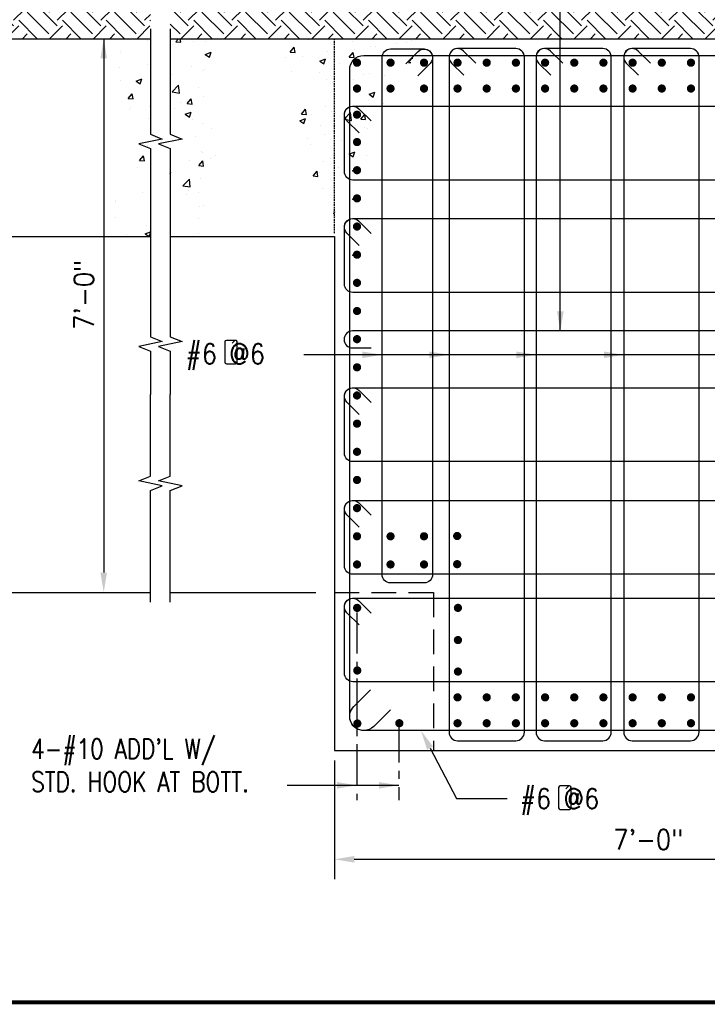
# Model space of a CAD drawing. Header units: inches. Extents: x -9715 to 32893, y -15613 to -1138.
# Tile 271 of 380: x 10437 to 10541, y -10176 to -10026. Entities that reach past the tile are written whole.
import ezdxf

# ---------------------------------------------------------------- set-up
doc = ezdxf.new("R2010")
doc.units = ezdxf.units.IN
doc.header["$MEASUREMENT"] = 0
doc.linetypes.add('CENTER', pattern=[2, 1.25, -0.25, 0.25, -0.25])
doc.linetypes.add('HIDDEN', pattern=[0.375, 0.25, -0.125])
doc.layers.get('0').update_dxf_attribs({"color": 252})
for name, color, linetype in [('A-ANNO-TITL', 2, 'Continuous'), ('S-ANNO-TEXT', 2, 'Continuous'), ('S1', 2, 'Continuous'), ('S3', 4, 'Continuous'), ('S5', 1, 'Continuous'), ('S6', 1, 'Continuous'), ('S7R', 2, 'Continuous')]:
    doc.layers.add(name, color=color, linetype=linetype)
doc.styles.add('125', font='romans.shx', dxfattribs={"width": 0.8, "height": 2})

# ---------------------------------------------------------------- blocks, each defined once
blk = doc.blocks.new('*X240')
at = {"color": 0}
for p, q in [((1487.74, 1950.48), (1487.74, 1950.48)), ((1514.43, 1949.35), (1514.43, 1949.35)), ((1541.12, 1948.22), (1541.12, 1948.22)), ((1546.95, 1948.58), (1546.95, 1948.58)), ((1550.13, 1949.83), (1550.13, 1949.83)), ((1555.78, 1950.91), (1555.94, 1951.08)), ((1555.78, 1950.91), (1556.05, 1950.87)), ((1476.37, 1942.98), (1478.78, 1945.86)), ((1476.37, 1942.98), (1479.36, 1942.72)), ((1479.36, 1942.72), (1478.78, 1945.85)), ((1499.2, 1943.11), (1499.2, 1943.11)), ((1512.24, 1939.84), (1514.65, 1942.72)), ((1515.23, 1939.58), (1514.65, 1942.72)), ((1515.49, 1944.44), (1515.49, 1944.44)), ((1524.87, 1946.63), (1524.87, 1946.63)), ((1528.01, 1946.09), (1528.01, 1946.09)), ((1473.23, 1939.36), (1473.23, 1939.36)), ((1483.92, 1940.28), (1483.92, 1940.28)), ((1494.38, 1937.48), (1497.88, 1938.83)), ((1494.38, 1937.48), (1496.87, 1935.81)), ((1496.87, 1935.8), (1497.89, 1938.83)), ((1506.03, 1936.28), (1506.03, 1936.28)), ((1512.24, 1939.84), (1515.22, 1939.58)), ((1535.19, 1941.29), (1535.19, 1941.29)), ((1548.1, 1936.71), (1550.51, 1939.58)), ((1548.1, 1936.71), (1549.66, 1936.57)), ((1550.66, 1938.8), (1550.51, 1939.58)), ((1476.87, 1931.28), (1476.87, 1931.28)), ((1493.94, 1930.65), (1493.94, 1930.65)), ((1524.26, 1929.98), (1524.26, 1929.98)), ((1498.59, 1926.46), (1498.59, 1926.46)), ((1502.34, 1924.72), (1502.34, 1924.72)), ((1514.86, 1926.37), (1514.86, 1926.37)), ((1520.63, 1929.52), (1520.63, 1929.52)), ((1533.79, 1928.86), (1533.79, 1928.86)), ((1524.23, 1917.35), (1527.73, 1918.7)), ((1526.72, 1915.67), (1527.73, 1918.7)), ((1523.66, 1913.34), (1523.66, 1913.34)), ((1524.23, 1917.35), (1526.72, 1915.67)), ((1483.31, 1905.37), (1485.72, 1908.25)), ((1486.3, 1905.11), (1485.72, 1908.24)), ((1497.99, 1909.82), (1497.99, 1909.82)), ((1501.7, 1906.65), (1501.7, 1906.65)), ((1503.97, 1906.45), (1503.97, 1906.45)), ((1509.05, 1902.21), (1512.94, 1906.26)), ((1513.5, 1901.51), (1512.94, 1906.26)), ((1520.64, 1909.14), (1520.64, 1909.14)), ((1533.13, 1911.46), (1533.13, 1911.46)), ((1482.22, 1901.23), (1485.72, 1902.57)), ((1482.22, 1901.23), (1484.71, 1899.55)), ((1483.31, 1905.37), (1486.3, 1905.11)), ((1484.21, 1905.1), (1484.21, 1905.1)), ((1484.71, 1899.55), (1485.72, 1902.57)), ((1489.19, 1905), (1489.19, 1905)), ((1509.05, 1902.21), (1513.49, 1901.52)), ((1510.9, 1903.97), (1510.9, 1903.97)), ((1519.17, 1902.24), (1521.58, 1905.11)), ((1519.17, 1902.24), (1522.16, 1901.97)), ((1522.16, 1901.97), (1521.59, 1905.11)), ((1494.75, 1898.38), (1494.75, 1898.38)), ((1515.95, 1895.47), (1515.95, 1895.47)), ((1521.44, 1897.26), (1521.44, 1897.26)), ((1523.05, 1896.69), (1523.05, 1896.69)), ((1486.79, 1890.47), (1486.79, 1890.47)), ((1497.38, 1893.17), (1497.38, 1893.17)), ((1507.49, 1889.42), (1507.49, 1889.42)), ((1488.55, 1886.93), (1488.55, 1886.93)), ((1512.06, 1881.09), (1515.56, 1882.44)), ((1514.55, 1879.42), (1515.57, 1882.44)), ((1496.77, 1876.53), (1496.77, 1876.53)), ((1500.95, 1878.56), (1500.95, 1878.56)), ((1512.06, 1881.09), (1514.55, 1879.42)), ((1522.44, 1880.05), (1522.44, 1880.05)), ((1490.25, 1867.76), (1492.66, 1870.64)), ((1493.24, 1867.5), (1492.66, 1870.63)), ((1505.88, 1872.97), (1505.88, 1872.97)), ((1490.25, 1867.76), (1493.24, 1867.5)), ((1494.33, 1869.7), (1494.33, 1869.7)), ((1496.16, 1859.88), (1496.16, 1859.88)), ((1512.76, 1854.14), (1512.76, 1854.14)), ((1502.94, 1846.01), (1503.4, 1846.18)), ((1502.94, 1844.82), (1503.4, 1846.18)), ((1503.82, 1843.14), (1503.82, 1843.14))]:
    blk.add_line(p, q, dxfattribs=at)
blk = doc.blocks.new('*X245')
at = {"color": 0}
for p, q in [((1930.73, 1967.19), (1939.32, 1975.78)), ((1401.29, 1968.08), (1402.29, 1969.08)), ((1405.37, 1962.22), (1412.23, 1969.08)), ((1426.92, 1953.93), (1413.66, 1967.19)), ((1431.89, 1958.91), (1421.72, 1969.08)), ((1426.92, 1967.19), (1428.8, 1969.08)), ((1431.89, 1962.22), (1438.75, 1969.08)), ((1453.44, 1953.93), (1440.18, 1967.19)), ((1458.41, 1958.91), (1448.24, 1969.08)), ((1453.44, 1967.19), (1455.32, 1969.08)), ((1458.41, 1962.22), (1465.26, 1969.08)), ((1479.95, 1953.93), (1466.69, 1967.19)), ((1484.92, 1958.91), (1474.75, 1969.08)), ((1479.95, 1967.19), (1481.84, 1969.08)), ((1484.92, 1962.22), (1491.78, 1969.08)), ((1506.47, 1953.93), (1493.21, 1967.19)), ((1511.44, 1958.91), (1501.27, 1969.08)), ((1506.47, 1967.19), (1508.35, 1969.08)), ((1511.44, 1962.22), (1518.3, 1969.08)), ((1532.99, 1953.93), (1519.73, 1967.19)), ((1537.96, 1958.91), (1527.79, 1969.08)), ((1532.99, 1967.19), (1534.87, 1969.08)), ((1537.96, 1962.22), (1544.81, 1969.08)), ((1559.5, 1953.93), (1546.24, 1967.19)), ((1564.47, 1958.91), (1554.3, 1969.08)), ((1559.5, 1967.19), (1561.39, 1969.08)), ((1564.47, 1962.22), (1571.33, 1969.08)), ((1586.02, 1953.93), (1572.76, 1967.19)), ((1590.99, 1958.91), (1580.82, 1969.08)), ((1586.02, 1967.19), (1587.9, 1969.08)), ((1590.99, 1962.22), (1597.85, 1969.08)), ((1612.53, 1953.93), (1599.28, 1967.19)), ((1617.51, 1958.91), (1607.34, 1969.08)), ((1612.53, 1967.19), (1614.42, 1969.08)), ((1617.51, 1962.22), (1624.36, 1969.08)), ((1639.05, 1953.93), (1625.79, 1967.19)), ((1644.02, 1958.91), (1633.85, 1969.08)), ((1639.05, 1967.19), (1640.94, 1969.08)), ((1644.02, 1962.22), (1650.88, 1969.08)), ((1665.57, 1953.93), (1652.31, 1967.19)), ((1670.54, 1958.91), (1660.37, 1969.08)), ((1665.57, 1967.19), (1667.45, 1969.08)), ((1670.54, 1962.22), (1677.4, 1969.08)), ((1692.08, 1953.93), (1678.83, 1967.19)), ((1697.06, 1958.91), (1686.88, 1969.08)), ((1692.08, 1967.19), (1693.97, 1969.08)), ((1697.06, 1962.22), (1703.91, 1969.08)), ((1718.6, 1953.93), (1705.34, 1967.19)), ((1723.57, 1958.91), (1713.4, 1969.08)), ((1718.6, 1967.19), (1720.49, 1969.08)), ((1723.57, 1962.22), (1730.43, 1969.08)), ((1745.12, 1953.93), (1731.86, 1967.19)), ((1750.09, 1958.91), (1739.92, 1969.08)), ((1745.12, 1967.19), (1747, 1969.08)), ((1750.09, 1962.22), (1756.95, 1969.08)), ((1771.63, 1953.93), (1758.38, 1967.19)), ((1776.61, 1958.91), (1766.43, 1969.08)), ((1771.63, 1967.19), (1773.52, 1969.08)), ((1776.61, 1962.22), (1783.46, 1969.08)), ((1798.15, 1953.93), (1784.89, 1967.19)), ((1803.12, 1958.91), (1792.95, 1969.08)), ((1798.15, 1967.19), (1800.04, 1969.08)), ((1803.12, 1962.22), (1809.98, 1969.08)), ((1824.67, 1953.93), (1811.41, 1967.19)), ((1829.64, 1958.91), (1819.47, 1969.08)), ((1824.67, 1967.19), (1826.55, 1969.08)), ((1829.64, 1962.22), (1836.5, 1969.08)), ((1851.18, 1953.93), (1837.93, 1967.19)), ((1856.16, 1958.91), (1845.98, 1969.08)), ((1851.18, 1967.19), (1853.07, 1969.08)), ((1856.16, 1962.22), (1863.01, 1969.08)), ((1877.7, 1953.93), (1864.44, 1967.19)), ((1882.67, 1958.91), (1872.5, 1969.08)), ((1877.7, 1967.19), (1879.58, 1969.08)), ((1882.67, 1962.22), (1889.53, 1969.08)), ((1904.22, 1953.93), (1890.96, 1967.19)), ((1909.19, 1958.91), (1899.02, 1969.08)), ((1904.22, 1967.19), (1906.1, 1969.08)), ((1909.19, 1962.22), (1916.05, 1969.08)), ((1930.73, 1953.93), (1917.47, 1967.19)), ((1935.7, 1958.91), (1925.53, 1969.08)), ((1935.7, 1962.22), (1939.32, 1965.84)), ((1405.37, 1958.91), (1401.29, 1962.99)), ((1419.83, 1951.08), (1408.69, 1962.22)), ((1446.35, 1951.08), (1435.21, 1962.22)), ((1472.87, 1951.08), (1461.72, 1962.22)), ((1499.38, 1951.08), (1488.24, 1962.22)), ((1525.9, 1951.08), (1514.76, 1962.22)), ((1552.41, 1951.08), (1541.27, 1962.22)), ((1578.93, 1951.08), (1567.79, 1962.22)), ((1605.45, 1951.08), (1594.3, 1962.22)), ((1631.96, 1951.08), (1620.82, 1962.22)), ((1658.48, 1951.08), (1647.34, 1962.22)), ((1685, 1951.08), (1673.85, 1962.22)), ((1711.51, 1951.08), (1700.37, 1962.22)), ((1738.03, 1951.08), (1726.89, 1962.22)), ((1764.55, 1951.08), (1753.4, 1962.22)), ((1791.06, 1951.08), (1779.92, 1962.22)), ((1817.58, 1951.08), (1806.44, 1962.22)), ((1844.1, 1951.08), (1832.95, 1962.22)), ((1870.61, 1951.08), (1859.47, 1962.22)), ((1897.13, 1951.08), (1885.99, 1962.22)), ((1923.65, 1951.08), (1912.5, 1962.22)), ((1939.32, 1961.92), (1939.02, 1962.22)), ((1401.29, 1951.51), (1408.69, 1958.91)), ((1410.8, 1951.08), (1413.66, 1953.93)), ((1427.38, 1951.08), (1435.21, 1958.91)), ((1437.32, 1951.08), (1440.18, 1953.93)), ((1453.89, 1951.08), (1461.72, 1958.91)), ((1463.84, 1951.08), (1466.69, 1953.93)), ((1480.41, 1951.08), (1488.24, 1958.91)), ((1490.35, 1951.08), (1493.21, 1953.93)), ((1506.93, 1951.08), (1514.76, 1958.91)), ((1516.87, 1951.08), (1519.73, 1953.93)), ((1533.44, 1951.08), (1541.27, 1958.91)), ((1543.39, 1951.08), (1546.24, 1953.93)), ((1559.96, 1951.08), (1567.79, 1958.91)), ((1569.9, 1951.08), (1572.76, 1953.93)), ((1586.48, 1951.08), (1594.3, 1958.91)), ((1596.42, 1951.08), (1599.28, 1953.93)), ((1612.99, 1951.08), (1620.82, 1958.91)), ((1622.94, 1951.08), (1625.79, 1953.93)), ((1639.51, 1951.08), (1647.34, 1958.91)), ((1649.45, 1951.08), (1652.31, 1953.93)), ((1666.03, 1951.08), (1673.85, 1958.91)), ((1675.97, 1951.08), (1678.83, 1953.93)), ((1692.54, 1951.08), (1700.37, 1958.91)), ((1702.49, 1951.08), (1705.34, 1953.93)), ((1719.06, 1951.08), (1726.89, 1958.91)), ((1729, 1951.08), (1731.86, 1953.93)), ((1745.58, 1951.08), (1753.4, 1958.91)), ((1755.52, 1951.08), (1758.38, 1953.93)), ((1772.09, 1951.08), (1779.92, 1958.91)), ((1782.04, 1951.08), (1784.89, 1953.93)), ((1798.61, 1951.08), (1806.44, 1958.91)), ((1808.55, 1951.08), (1811.41, 1953.93)), ((1825.12, 1951.08), (1832.95, 1958.91)), ((1835.07, 1951.08), (1837.93, 1953.93)), ((1851.64, 1951.08), (1859.47, 1958.91)), ((1861.58, 1951.08), (1864.44, 1953.93)), ((1878.16, 1951.08), (1885.99, 1958.91)), ((1888.1, 1951.08), (1890.96, 1953.93)), ((1904.67, 1951.08), (1912.5, 1958.91)), ((1914.62, 1951.08), (1917.47, 1953.93)), ((1931.19, 1951.08), (1939.02, 1958.91))]:
    blk.add_line(p, q, dxfattribs=at)
blk = doc.blocks.new('*X246')
at = {"color": 0}
for p, q in [((1962.22, 1958.91), (1952.05, 1969.08)), ((1957.25, 1967.19), (1959.13, 1969.08)), ((1962.22, 1962.22), (1969.08, 1969.08)), ((1983.77, 1953.93), (1970.51, 1967.19)), ((1988.74, 1958.91), (1978.57, 1969.08)), ((1983.77, 1967.19), (1985.65, 1969.08)), ((1988.74, 1962.22), (1995.59, 1969.08)), ((2010.28, 1953.93), (1997.02, 1967.19)), ((2015.25, 1958.91), (2005.08, 1969.08)), ((2010.28, 1967.19), (2012.17, 1969.08)), ((2015.25, 1962.22), (2022.11, 1969.08)), ((2036.8, 1953.93), (2023.54, 1967.19)), ((2041.77, 1958.91), (2031.6, 1969.08)), ((2036.8, 1967.19), (2038.68, 1969.08)), ((2041.77, 1962.22), (2048.63, 1969.08)), ((2063.32, 1953.93), (2050.06, 1967.19)), ((2068.29, 1958.91), (2058.12, 1969.08)), ((2063.32, 1967.19), (2065.2, 1969.08)), ((2068.29, 1962.22), (2075.14, 1969.08)), ((2089.83, 1953.93), (2076.57, 1967.19)), ((2094.8, 1958.91), (2084.63, 1969.08)), ((2089.83, 1967.19), (2091.72, 1969.08)), ((2094.8, 1962.22), (2101.66, 1969.08)), ((2116.35, 1953.93), (2103.09, 1967.19)), ((2121.32, 1958.91), (2111.15, 1969.08)), ((2116.35, 1967.19), (2118.23, 1969.08)), ((2121.32, 1962.22), (2128.18, 1969.08)), ((2142.87, 1953.93), (2129.61, 1967.19)), ((2147.84, 1958.91), (2137.67, 1969.08)), ((2142.87, 1967.19), (2144.75, 1969.08)), ((2147.84, 1962.22), (2154.69, 1969.08)), ((2169.38, 1953.93), (2156.12, 1967.19)), ((2174.35, 1958.91), (2164.18, 1969.08)), ((2169.38, 1967.19), (2171.27, 1969.08)), ((2174.35, 1962.22), (2181.21, 1969.08)), ((2195.9, 1953.93), (2182.64, 1967.19)), ((2200.87, 1958.91), (2190.7, 1969.08)), ((2195.9, 1967.19), (2197.78, 1969.08)), ((2200.87, 1962.22), (2207.73, 1969.08)), ((2222.41, 1953.93), (2209.16, 1967.19)), ((2227.39, 1958.91), (2217.21, 1969.08)), ((2222.41, 1967.19), (2224.3, 1969.08)), ((2227.39, 1962.22), (2234.24, 1969.08)), ((2248.93, 1953.93), (2235.67, 1967.19)), ((2253.9, 1958.91), (2243.73, 1969.08)), ((2248.93, 1967.19), (2250.82, 1969.08)), ((2253.9, 1962.22), (2260.76, 1969.08)), ((2275.45, 1953.93), (2262.19, 1967.19)), ((2280.42, 1958.91), (2270.25, 1969.08)), ((2275.45, 1967.19), (2277.33, 1969.08)), ((2280.42, 1962.22), (2287.28, 1969.08)), ((2301.96, 1953.93), (2288.71, 1967.19)), ((2306.94, 1958.91), (2296.76, 1969.08)), ((2301.96, 1967.19), (2303.85, 1969.08)), ((2306.94, 1962.22), (2312.61, 1967.9)), ((2312.61, 1967.9), (2313.79, 1969.08)), ((2328.48, 1953.93), (2315.22, 1967.19)), ((2333.45, 1958.91), (2323.28, 1969.08)), ((2328.48, 1967.19), (2330.37, 1969.08)), ((2333.45, 1962.22), (2340.31, 1969.08)), ((2355, 1953.93), (2341.74, 1967.19)), ((2359.97, 1958.91), (2349.8, 1969.08)), ((2355, 1967.19), (2356.88, 1969.08)), ((2359.97, 1962.22), (2366.83, 1969.08)), ((2381.51, 1953.93), (2368.26, 1967.19)), ((2386.49, 1958.91), (2376.31, 1969.08)), ((2381.51, 1967.19), (2383.4, 1969.08)), ((2386.49, 1962.22), (2393.34, 1969.08)), ((2408.03, 1953.93), (2394.77, 1967.19)), ((2413, 1958.91), (2402.83, 1969.08)), ((2408.03, 1967.19), (2409.92, 1969.08)), ((2413, 1962.22), (2419.86, 1969.08)), ((2434.55, 1953.93), (2421.29, 1967.19)), ((2439.52, 1958.91), (2429.35, 1969.08)), ((2434.55, 1967.19), (2436.43, 1969.08)), ((2439.52, 1962.22), (2446.38, 1969.08)), ((2461.06, 1953.93), (2447.8, 1967.19)), ((2464.64, 1960.3), (2455.86, 1969.08)), ((2461.06, 1967.19), (2462.95, 1969.08)), ((1957.25, 1953.93), (1951.35, 1959.83)), ((1976.68, 1951.08), (1965.54, 1962.22)), ((2003.2, 1951.08), (1992.05, 1962.22)), ((2029.71, 1951.08), (2018.57, 1962.22)), ((2056.23, 1951.08), (2045.09, 1962.22)), ((2082.75, 1951.08), (2071.6, 1962.22)), ((2109.26, 1951.08), (2098.12, 1962.22)), ((2135.78, 1951.08), (2124.63, 1962.22)), ((2162.29, 1951.08), (2151.15, 1962.22)), ((2188.81, 1951.08), (2177.67, 1962.22)), ((2215.33, 1951.08), (2204.18, 1962.22)), ((2241.84, 1951.08), (2230.7, 1962.22)), ((2268.36, 1951.08), (2257.22, 1962.22)), ((2294.88, 1951.08), (2283.73, 1962.22)), ((2312.6, 1959.87), (2310.25, 1962.22)), ((2321.39, 1951.08), (2312.6, 1959.87)), ((2347.91, 1951.08), (2336.77, 1962.22)), ((2374.43, 1951.08), (2363.28, 1962.22)), ((2400.94, 1951.08), (2389.8, 1962.22)), ((2427.46, 1951.08), (2416.32, 1962.22)), ((2453.98, 1951.08), (2442.83, 1962.22)), ((1957.71, 1951.08), (1965.54, 1958.91)), ((1967.65, 1951.08), (1970.51, 1953.93)), ((1984.22, 1951.08), (1992.05, 1958.91)), ((1994.17, 1951.08), (1997.02, 1953.93)), ((2010.74, 1951.08), (2018.57, 1958.91)), ((2020.68, 1951.08), (2023.54, 1953.93)), ((2037.26, 1951.08), (2045.09, 1958.91)), ((2047.2, 1951.08), (2050.06, 1953.93)), ((2063.77, 1951.08), (2071.6, 1958.91)), ((2073.72, 1951.08), (2076.57, 1953.93)), ((2090.29, 1951.08), (2098.12, 1958.91)), ((2100.23, 1951.08), (2103.09, 1953.93)), ((2116.81, 1951.08), (2124.63, 1958.91)), ((2126.75, 1951.08), (2129.61, 1953.93)), ((2143.32, 1951.08), (2151.15, 1958.91)), ((2153.27, 1951.08), (2156.12, 1953.93)), ((2169.84, 1951.08), (2177.67, 1958.91)), ((2179.78, 1951.08), (2182.64, 1953.93)), ((2196.36, 1951.08), (2204.18, 1958.91)), ((2206.3, 1951.08), (2209.16, 1953.93)), ((2222.87, 1951.08), (2230.7, 1958.91)), ((2232.82, 1951.08), (2235.67, 1953.93)), ((2249.39, 1951.08), (2257.22, 1958.91)), ((2259.33, 1951.08), (2262.19, 1953.93)), ((2275.91, 1951.08), (2283.73, 1958.91)), ((2285.85, 1951.08), (2288.71, 1953.93)), ((2302.42, 1951.08), (2310.25, 1958.91)), ((2312.59, 1951.31), (2315.22, 1953.93)), ((2328.94, 1951.08), (2336.77, 1958.91)), ((2338.88, 1951.08), (2341.74, 1953.93)), ((2355.45, 1951.08), (2363.28, 1958.91)), ((2365.4, 1951.08), (2368.26, 1953.93)), ((2381.97, 1951.08), (2389.8, 1958.91)), ((2391.92, 1951.08), (2394.77, 1953.93)), ((2408.49, 1951.08), (2416.32, 1958.91)), ((2418.43, 1951.08), (2421.29, 1953.93)), ((2435, 1951.08), (2442.83, 1958.91)), ((2444.95, 1951.08), (2447.8, 1953.93)), ((2461.52, 1951.08), (2464.64, 1954.2)), ((2312.37, 1951.08), (2312.59, 1951.31))]:
    blk.add_line(p, q, dxfattribs=at)
blk = doc.blocks.new('*X251')
at = {"color": 0}
for p, q in [((1387.48, 1949.75), (1387.48, 1949.75)), ((1404.65, 1949.26), (1406.17, 1951.08)), ((1404.65, 1949.26), (1407.64, 1949)), ((1407.64, 1949), (1407.25, 1951.08)), ((1415.1, 1949.21), (1415.1, 1949.21)), ((1422.91, 1949.28), (1422.91, 1949.28)), ((1371.01, 1943.41), (1371.01, 1943.41)), ((1371.69, 1942.33), (1371.69, 1942.33)), ((1402.59, 1947.57), (1402.59, 1947.57)), ((1422.53, 1941.49), (1426.03, 1942.83)), ((1425.02, 1939.81), (1426.03, 1942.83)), ((1422.53, 1941.49), (1425.01, 1939.81)), ((1370.3, 1933.76), (1370.3, 1933.76)), ((1387.18, 1935.16), (1387.18, 1935.16)), ((1413.87, 1934.03), (1413.87, 1934.03)), ((1420.89, 1931.99), (1420.89, 1931.99)), ((1422.3, 1932.64), (1422.3, 1932.64)), ((1371.08, 1925.69), (1371.08, 1925.69)), ((1380.52, 1925.36), (1384.02, 1926.71)), ((1380.52, 1925.36), (1383, 1923.68)), ((1383, 1923.68), (1384.02, 1926.7)), ((1401.95, 1929.49), (1401.95, 1929.49)), ((1402.32, 1918.76), (1406.22, 1922.82)), ((1402.32, 1918.76), (1406.77, 1918.07)), ((1406.77, 1918.07), (1406.22, 1922.81)), ((1418.55, 1921.27), (1418.55, 1921.27)), ((1375.72, 1914.79), (1378.13, 1917.66)), ((1375.72, 1914.79), (1378.71, 1914.52)), ((1378.71, 1914.52), (1378.13, 1917.66)), ((1407.73, 1912.27), (1407.73, 1912.27)), ((1411.58, 1911.65), (1413.99, 1914.52)), ((1414.57, 1911.39), (1414, 1914.52)), ((1421.7, 1915.99), (1421.7, 1915.99)), ((1376.28, 1908.12), (1376.28, 1908.12)), ((1377.44, 1909.61), (1377.44, 1909.61)), ((1388.8, 1909.77), (1388.8, 1909.77)), ((1404.13, 1908.48), (1404.13, 1908.48)), ((1410.36, 1905.23), (1413.86, 1906.57)), ((1411.58, 1911.65), (1414.57, 1911.39)), ((1412.85, 1903.55), (1413.86, 1906.57)), ((1387.98, 1902.9), (1387.98, 1902.9)), ((1410.36, 1905.23), (1412.85, 1903.55)), ((1414.67, 1901.77), (1414.67, 1901.77)), ((1421.09, 1899.35), (1421.09, 1899.35)), ((1426.16, 1896.7), (1426.16, 1896.7)), ((1416.49, 1891.44), (1416.49, 1891.44)), ((1387.33, 1886.43), (1387.33, 1886.43)), ((1420.48, 1882.7), (1420.48, 1882.7)), ((1382.66, 1877.18), (1385.07, 1880.05)), ((1382.66, 1877.18), (1385.65, 1876.91)), ((1385.65, 1876.91), (1385.07, 1880.05)), ((1413, 1876.98), (1413, 1876.98)), ((1418.52, 1874.04), (1420.93, 1876.91)), ((1420.88, 1881.94), (1420.88, 1881.94)), ((1421.51, 1873.78), (1420.93, 1876.91)), ((1425.52, 1878.63), (1425.52, 1878.63)), ((1428.47, 1880.46), (1428.47, 1880.46)), ((1381.43, 1872.82), (1381.43, 1872.82)), ((1401.29, 1870.16), (1401.7, 1870.32)), ((1401.29, 1869.09), (1401.7, 1870.32)), ((1418.52, 1874.04), (1421.51, 1873.78)), ((1408.95, 1861.78), (1412.85, 1865.83)), ((1413.4, 1861.08), (1412.85, 1865.83)), ((1419.87, 1866.06), (1419.87, 1866.06)), ((1408.95, 1861.78), (1413.4, 1861.09)), ((1412.37, 1858.91), (1412.37, 1858.91)), ((1368.27, 1853.1), (1368.27, 1853.1)), ((1384.45, 1857.52), (1384.45, 1857.52)), ((1389.25, 1852.95), (1389.25, 1852.95)), ((1411.14, 1856.39), (1411.14, 1856.39)), ((1418.41, 1857.95), (1418.41, 1857.95)), ((1368.3, 1851.93), (1368.3, 1851.93)), ((1419.26, 1849.41), (1419.26, 1849.41)), ((1421.68, 1849.68), (1421.68, 1849.68)), ((1368.04, 1842.46), (1368.04, 1842.46)), ((1418.15, 1841.68), (1418.15, 1841.68)), ((1386.7, 1837.54), (1386.7, 1837.54)), ((1374.5, 1832.1), (1374.5, 1832.1)), ((1386.03, 1832.72), (1389.26, 1833.95)), ((1386.03, 1832.72), (1388.46, 1831.08)), ((1388.53, 1831.08), (1389.26, 1833.24)), ((1418.66, 1832.77), (1418.66, 1832.77))]:
    blk.add_line(p, q, dxfattribs=at)

msp = doc.modelspace()

# ---------------------------------------------------------------- linework, layer by layer
at = {"layer": 'A-ANNO-TITL', "const_width": 0.6}
msp.add_lwpolyline([(10224.39247, -10175.50234), (10578.95275, -10175.50234)], dxfattribs=at)
at = {"layer": 'S-ANNO-TEXT', "ltscale": 20}
for points in [[(10469.37997, -10075.84839), (10469.73629, -10075.49208, 0.668178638), (10469.56228, -10075.07197), (10468.1718, -10075.07197, 0.414213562), (10467.92571, -10075.31806), (10467.92571, -10078.37663, 0.414213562), (10468.1718, -10078.62272), (10469.56228, -10078.62272, 0.414213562), (10469.80837, -10078.37663), (10469.80837, -10075.31806, 0.668178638), (10469.38826, -10075.14405), (10469.03195, -10075.50036)], [(10520.00735, -10143.45072), (10520.36366, -10143.0944, 0.668178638), (10520.18965, -10142.6743), (10518.79918, -10142.6743, 0.414213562), (10518.55308, -10142.92039), (10518.55308, -10145.97895, 0.414213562), (10518.79918, -10146.22505), (10520.18965, -10146.22505, 0.414213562), (10520.43574, -10145.97895), (10520.43574, -10142.92039, 0.668178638), (10520.01563, -10142.74638), (10519.65932, -10143.10269)]]:
    msp.add_lwpolyline(points, format="xyb", dxfattribs=at)
at = {"layer": 'S1', "color": 2}
for p, q in [((10322.1375, -10029.30667), (10456.64552, -10029.30667)), ((10459.65333, -10029.30667), (10587.97544, -10029.30667)), ((10431.55156, -10059.30667), (10456.65333, -10059.30667)), ((10459.65333, -10059.30667), (10484.55156, -10059.30667)), ((10484.55156, -10059.30667), (10484.55156, -10137.30667)), ((10484.55156, -10137.30667), (10568.55156, -10137.30667))]:
    msp.add_line(p, q, dxfattribs=at)
at = {"layer": 'S1', "color": 1, "linetype": 'HIDDEN'}
msp.add_line((10484.55156, -10058.8039), (10484.55156, -10029.30667), dxfattribs=at)
at = {"layer": 'S1', "color": 1}
for p, q in [((10431.55156, -10113.30667), (10456.64552, -10113.30667)), ((10459.65333, -10113.30667), (10481.73528, -10113.30667))]:
    msp.add_line(p, q, dxfattribs=at)
at = {"layer": 'S1', "color": 1, "linetype": 'HIDDEN', "ltscale": 15}
for p, q in [((10484.55156, -10113.30667), (10499.55156, -10113.30667)), ((10499.55156, -10113.30667), (10499.55156, -10137.30667))]:
    msp.add_line(p, q, dxfattribs=at)
at = {"layer": 'S1', "color": 1}
for points in [[(10456.64552, -10027.80667), (10456.64552, -10043.81468), (10458.42677, -10044.54906), (10454.8799, -10045.28343), (10456.64552, -10045.9795), (10456.64552, -10059.87036)], [(10459.65333, -10027.80667), (10459.65333, -10043.81468), (10461.43458, -10044.54906), (10457.88771, -10045.28343), (10459.65333, -10045.9795), (10459.65333, -10059.87036)], [(10456.64552, -10059.87036), (10456.64552, -10074.53772), (10458.42677, -10075.27209), (10454.8799, -10076.00647), (10456.64552, -10076.70253), (10456.64552, -10083.30667)], [(10459.65333, -10059.87036), (10459.65333, -10074.53772), (10461.43458, -10075.27209), (10457.88771, -10076.00647), (10459.65333, -10076.70253), (10459.65333, -10083.30667)], [(10456.64552, -10114.80667), (10456.64552, -10097.86445), (10458.42677, -10097.13007), (10454.8799, -10096.3957), (10456.64552, -10095.69963), (10456.64552, -10083.30667)], [(10459.65333, -10114.80667), (10459.65333, -10097.86445), (10461.43458, -10097.13007), (10457.88771, -10096.3957), (10459.65333, -10095.69963), (10459.65333, -10083.30667)]]:
    msp.add_lwpolyline(points, dxfattribs=at)
at = {"layer": 'S3', "color": 4}
msp.add_lwpolyline([(10493.02623, -10131.12544), (10490.50193, -10133.64974, -0.172895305), (10489.00531, -10134.26667, -0.414213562), (10486.86156, -10132.12292), (10486.86156, -10033.99845, -0.414213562), (10489.00531, -10031.8547), (10564.09781, -10031.8547, -0.414213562), (10566.24156, -10033.99845), (10566.24156, -10132.12292, -0.414213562), (10564.09781, -10134.26667), (10489.00531, -10134.26667, -0.668178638), (10487.48945, -10130.60706), (10490.01376, -10128.08275)], format="xyb", dxfattribs=at)
at = {"layer": 'S3', "color": 3}
for points in [[(10495.36664, -10033.10676), (10497.22898, -10031.24442, -0.668178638), (10499.42475, -10032.15393), (10499.42475, -10110.58143, -0.414213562), (10498.1385, -10111.86768), (10493.05618, -10111.86768, -0.414213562), (10491.76993, -10110.58143), (10491.76993, -10032.15393, -0.414213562), (10493.05618, -10030.86768), (10498.1385, -10030.86768, -0.668178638), (10499.04802, -10033.06345), (10497.18567, -10034.92579)], [(10505.99268, -10033.04575), (10504.13034, -10031.18341, 0.668178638), (10501.93457, -10032.09292), (10501.93457, -10134.52042, 0.414213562), (10503.22082, -10135.80667), (10512.07145, -10135.80667, 0.414213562), (10513.3577, -10134.52042), (10513.3577, -10032.09292, 0.414213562), (10512.07145, -10030.80667), (10503.22082, -10030.80667, 0.668178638), (10502.3113, -10033.00244), (10504.17365, -10034.86478)], [(10519.18076, -10033.04575), (10517.31841, -10031.18341, 0.668178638), (10515.12265, -10032.09292), (10515.12265, -10134.52042, 0.414213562), (10516.4089, -10135.80667), (10525.25952, -10135.80667, 0.414213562), (10526.54577, -10134.52042), (10526.54577, -10032.09292, 0.414213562), (10525.25952, -10030.80667), (10516.4089, -10030.80667, 0.668178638), (10515.49938, -10033.00244), (10517.36172, -10034.86478)], [(10532.47912, -10033.04575), (10530.61677, -10031.18341, 0.668178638), (10528.42101, -10032.09292), (10528.42101, -10134.52042, 0.414213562), (10529.70726, -10135.80667), (10538.55788, -10135.80667, 0.414213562), (10539.84413, -10134.52042), (10539.84413, -10032.09292, 0.414213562), (10538.55788, -10030.80667), (10529.70726, -10030.80667, 0.668178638), (10528.79774, -10033.00244), (10530.66008, -10034.86478)], [(10488.29063, -10043.60728), (10486.42829, -10041.74493, -0.668178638), (10487.33781, -10039.54917), (10565.76531, -10039.54917, -0.414213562), (10567.05156, -10040.83542), (10567.05156, -10049.46759, -0.414213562), (10565.76531, -10050.75384), (10487.33781, -10050.75384, -0.414213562), (10486.05156, -10049.46759), (10486.05156, -10040.83542, -0.668178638), (10488.24732, -10039.9259), (10490.10967, -10041.78824)], [(10488.29063, -10060.66249), (10486.42829, -10058.80014, -0.668178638), (10487.33781, -10056.60438), (10565.76531, -10056.60438, -0.414213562), (10567.05156, -10057.89063), (10567.05156, -10066.5228, -0.414213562), (10565.76531, -10067.80905), (10487.33781, -10067.80905, -0.414213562), (10486.05156, -10066.5228), (10486.05156, -10057.89063, -0.668178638), (10488.24732, -10056.98111), (10490.10967, -10058.84345)], [(10562.46429, -10076.20913), (10565.28179, -10076.20913, 1.014356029), (10565.261, -10073.65341), (10487.30023, -10073.65341, 1), (10487.30023, -10076.22591), (10490.11773, -10076.22591)], [(10488.29063, -10086.32915), (10486.42829, -10084.46681, -0.668178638), (10487.33781, -10082.27104), (10565.76531, -10082.27104, -0.414213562), (10567.05156, -10083.55729), (10567.05156, -10092.18946, -0.414213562), (10565.76531, -10093.47571), (10487.33781, -10093.47571, -0.414213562), (10486.05156, -10092.18946), (10486.05156, -10083.55729, -0.668178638), (10488.24732, -10082.64778), (10490.10967, -10084.51012)], [(10488.29063, -10103.4179), (10486.42829, -10101.55556, -0.668178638), (10487.33781, -10099.35979), (10565.76531, -10099.35979, -0.414213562), (10567.05156, -10100.64604), (10567.05156, -10109.27821, -0.414213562), (10565.76531, -10110.56446), (10487.33781, -10110.56446, -0.414213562), (10486.05156, -10109.27821), (10486.05156, -10100.64604, -0.668178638), (10488.24732, -10099.73653), (10490.10967, -10101.59887)], [(10488.29063, -10118.25598), (10486.42829, -10116.39363, -0.668178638), (10487.33781, -10114.19787), (10565.76531, -10114.19787, -0.414213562), (10567.05156, -10115.48412), (10567.05156, -10125.57071, -0.414213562), (10565.76531, -10126.85696), (10487.33781, -10126.85696, -0.414213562), (10486.05156, -10125.57071), (10486.05156, -10115.48412, -0.668178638), (10488.24732, -10114.5746), (10490.10967, -10116.43694)]]:
    msp.add_lwpolyline(points, format="xyb", dxfattribs=at)
at = {"layer": 'S3', "color": 2, "const_width": 0.6223}
for points in [[(10487.97386, -10033.26267, 1), (10487.97386, -10032.64037, 1)], [(10493.05618, -10033.26267, 1), (10493.05618, -10032.64037, 1)], [(10498.1385, -10033.26267, 1), (10498.1385, -10032.64037, 1)], [(10503.22082, -10033.26267, -1), (10503.22082, -10032.64037, -1)], [(10507.64613, -10033.26267, -1), (10507.64613, -10032.64037, -1)], [(10512.07145, -10033.26267, -1), (10512.07145, -10032.64037, -1)], [(10516.49676, -10033.26267, -1), (10516.49676, -10032.64037, -1)], [(10520.92207, -10033.26267, -1), (10520.92207, -10032.64037, -1)], [(10525.34738, -10033.26267, -1), (10525.34738, -10032.64037, -1)], [(10529.7727, -10033.26267, -1), (10529.7727, -10032.64037, -1)], [(10534.19801, -10033.26267, -1), (10534.19801, -10032.64037, -1)], [(10538.62332, -10033.26267, -1), (10538.62332, -10032.64037, -1)], [(10487.97386, -10037.18267, 1), (10487.97386, -10036.56037, 1)], [(10493.05618, -10037.18267, 1), (10493.05618, -10036.56037, 1)], [(10498.1385, -10037.18267, 1), (10498.1385, -10036.56037, 1)], [(10503.22082, -10037.18267, -1), (10503.22082, -10036.56037, -1)], [(10507.64613, -10037.18267, -1), (10507.64613, -10036.56037, -1)], [(10512.07145, -10037.18267, -1), (10512.07145, -10036.56037, -1)], [(10516.49676, -10037.18267, -1), (10516.49676, -10036.56037, -1)], [(10516.49676, -10037.18267, -1), (10516.49676, -10036.56037, -1)], [(10520.92207, -10037.18267, -1), (10520.92207, -10036.56037, -1)], [(10525.34738, -10037.18267, -1), (10525.34738, -10036.56037, -1)], [(10529.7727, -10037.18267, -1), (10529.7727, -10036.56037, -1)], [(10534.19801, -10037.18267, -1), (10534.19801, -10036.56037, -1)], [(10538.62332, -10037.18267, -1), (10538.62332, -10036.56037, -1)], [(10487.97386, -10041.14657, 1), (10487.97386, -10040.52427, 1)], [(10487.97386, -10045.29893, 1), (10487.97386, -10044.67663, 1)], [(10487.97386, -10049.57112, 1), (10487.97386, -10048.94882, 1)], [(10487.97386, -10053.8433, 1), (10487.97386, -10053.221, 1)], [(10487.97386, -10058.11549, 1), (10487.97386, -10057.49319, 1)], [(10487.97386, -10062.38768, 1), (10487.97386, -10061.76538, 1)], [(10487.97386, -10066.65987, 1), (10487.97386, -10066.03757, 1)], [(10487.97386, -10070.93205, 1), (10487.97386, -10070.30975, 1)], [(10487.97386, -10075.20424, 1), (10487.97386, -10074.58194, 1)], [(10487.97386, -10079.47643, 1), (10487.97386, -10078.85413, 1)], [(10487.97386, -10083.74862, 1), (10487.97386, -10083.12632, 1)], [(10487.97386, -10088.0208, 1), (10487.97386, -10087.3985, 1)], [(10487.97386, -10092.29299, 1), (10487.97386, -10091.67069, 1)], [(10487.97386, -10096.56518, 1), (10487.97386, -10095.94288, 1)], [(10487.97386, -10100.83737, 1), (10487.97386, -10100.21507, 1)], [(10487.97386, -10105.10955, 1), (10487.97386, -10104.48725, 1)], [(10493.05618, -10105.10955, 1), (10493.05618, -10104.48725, 1)], [(10498.1385, -10105.10955, 1), (10498.1385, -10104.48725, 1)], [(10503.16386, -10105.06566, -1), (10503.16386, -10104.44336, -1)], [(10487.97386, -10109.38174, 1), (10487.97386, -10108.75944, 1)], [(10493.05618, -10109.38174, 1), (10493.05618, -10108.75944, 1)], [(10498.1385, -10109.38174, 1), (10498.1385, -10108.75944, 1)], [(10503.16386, -10109.33784, -1), (10503.16386, -10108.71554, -1)], [(10487.99285, -10115.97148, -1), (10487.99285, -10115.34918, -1)], [(10503.27778, -10115.97148, 1), (10503.27778, -10115.34918, 1)], [(10503.27778, -10120.85443, 1), (10503.27778, -10120.23213, 1)], [(10488.01183, -10125.47007, -1), (10488.01183, -10124.84777, -1)], [(10503.27778, -10125.63034, 1), (10503.27778, -10125.00804, 1)], [(10503.22082, -10129.55034, -1), (10503.22082, -10128.92804, -1)], [(10507.64613, -10129.55034, -1), (10507.64613, -10128.92804, -1)], [(10512.05675, -10129.55034, -1), (10512.05675, -10128.92804, -1)], [(10516.49676, -10129.55034, -1), (10516.49676, -10128.92804, -1)], [(10520.92207, -10129.55034, -1), (10520.92207, -10128.92804, -1)], [(10525.34738, -10129.55034, -1), (10525.34738, -10128.92804, -1)], [(10529.7727, -10129.55034, -1), (10529.7727, -10128.92804, -1)], [(10534.19801, -10129.55034, -1), (10534.19801, -10128.92804, -1)], [(10538.62332, -10129.55034, -1), (10538.62332, -10128.92804, -1)], [(10488.03082, -10133.51424, -1), (10488.03082, -10132.89194, -1)], [(10494.39385, -10133.47034, -1), (10494.39385, -10132.84804, -1)], [(10503.22082, -10133.47034, -1), (10503.22082, -10132.84804, -1)], [(10507.64613, -10133.47034, -1), (10507.64613, -10132.84804, -1)], [(10512.07145, -10133.47034, -1), (10512.07145, -10132.84804, -1)], [(10516.49676, -10133.47034, -1), (10516.49676, -10132.84804, -1)], [(10520.92207, -10133.47034, -1), (10520.92207, -10132.84804, -1)], [(10525.34738, -10133.47034, -1), (10525.34738, -10132.84804, -1)], [(10529.7727, -10133.47034, -1), (10529.7727, -10132.84804, -1)], [(10534.19801, -10133.47034, -1), (10534.19801, -10132.84804, -1)], [(10538.62332, -10133.47034, -1), (10538.62332, -10132.84804, -1)]]:
    msp.add_lwpolyline(points, format="xyb", close=True, dxfattribs=at)
at = {"layer": 'S3', "color": 7}
for p in [(10493.05618, -10032.95152), (10498.1385, -10032.95152), (10507.63878, -10032.95152), (10516.47471, -10032.95152), (10516.48206, -10032.95152), (10520.89267, -10032.95152), (10525.31063, -10032.95152), (10529.7286, -10032.95152), (10534.14656, -10032.95152), (10538.56452, -10032.95152), (10507.63878, -10036.87152), (10516.47471, -10036.87152), (10520.89267, -10036.87152), (10525.31063, -10036.87152), (10529.7286, -10036.87152), (10534.14656, -10036.87152), (10538.56452, -10036.87152), (10487.97386, -10045.10012), (10487.33781, -10049.34984), (10487.33781, -10049.36481), (10487.33781, -10053.62951), (10487.33781, -10062.15891), (10487.97386, -10070.68831), (10487.97386, -10074.953), (10487.97386, -10074.96798), (10487.97386, -10079.2177), (10487.97386, -10083.4824), (10487.97386, -10087.7471), (10487.97386, -10092.0118), (10487.97386, -10096.2765), (10487.97386, -10100.54119), (10487.97386, -10104.80589), (10503.16386, -10104.77829), (10487.97386, -10109.09438), (10503.16386, -10109.05048), (10503.27778, -10115.66033), (10507.63878, -10129.23919), (10512.05675, -10129.23919), (10516.47471, -10129.23919), (10520.89267, -10129.23919), (10525.31063, -10129.23919), (10529.7286, -10129.23919), (10534.14656, -10129.23919), (10538.56452, -10129.23919), (10507.63878, -10133.15919), (10516.47471, -10133.15919), (10516.48206, -10133.15919), (10520.89267, -10133.15919), (10525.31063, -10133.15919), (10529.7286, -10133.15919), (10534.14656, -10133.15919), (10538.56452, -10133.15919)]:
    msp.add_point(p, dxfattribs=at)
at = {"layer": 'S5'}
for p, q in [((10449.55156, -10029.30667), (10449.55156, -10110.30667)), ((10484.55156, -10138.80667), (10484.55156, -10156.80667)), ((10487.55156, -10153.80667), (10568.55156, -10153.80667))]:
    msp.add_line(p, q, dxfattribs=at)
for points in [[(10450.05156, -10032.30667), (10449.05156, -10032.30667), (10449.55156, -10029.30667)], [(10450.05156, -10110.30667), (10449.05156, -10110.30667), (10449.55156, -10113.30667)], [(10487.55156, -10154.30667), (10487.55156, -10153.30667), (10484.55156, -10153.80667)]]:
    msp.add_solid(points, dxfattribs=at)
at = {"layer": 'S7R', "color": 1}
for p, q in [((10518.80784, -10073.65341), (10518.80784, -10015.34426)), ((10546.1877, -10077.26309), (10479.91442, -10077.26309)), ((10499.05089, -10136.92498), (10503.06475, -10144.59868)), ((10494.29169, -10142.58222), (10477.37593, -10142.58222)), ((10503.06475, -10144.59868), (10510.76591, -10144.59868))]:
    msp.add_line(p, q, dxfattribs=at)
at = {"layer": 'S7R', "color": 1, "linetype": 'CENTER', "ltscale": 5}
for p, q in [((10487.92163, -10116.35029), (10487.92163, -10144.83094)), ((10494.29169, -10132.86529), (10494.29169, -10144.83094))]:
    msp.add_line(p, q, dxfattribs=at)
at = {"layer": 'S7R', "color": 1}
for points in [[(10519.30784, -10070.65341), (10518.30784, -10070.65341), (10518.80784, -10073.65341)], [(10488.76993, -10076.76309), (10488.76993, -10077.76309), (10491.76993, -10077.26309)], [(10498.93457, -10076.76309), (10498.93457, -10077.76309), (10501.93457, -10077.26309)], [(10512.12265, -10076.76309), (10512.12265, -10077.76309), (10515.12265, -10077.26309)], [(10525.42101, -10076.76309), (10525.42101, -10077.76309), (10528.42101, -10077.26309)], [(10499.49395, -10136.69323), (10498.60784, -10137.15672), (10497.66042, -10134.26667)], [(10484.92163, -10143.08222), (10484.92163, -10142.08222), (10487.92163, -10142.58222)], [(10491.29169, -10143.08222), (10491.29169, -10142.08222), (10494.29169, -10142.58222)]]:
    msp.add_solid(points, dxfattribs=at)

# ---------------------------------------------------------------- block references
at = {"layer": 'S6', "color": 1, "xscale": 0.25, "yscale": 0.25, "zscale": 0.25}
for name, p in [('*X245', (9971.8156, -10517.07621)), ('*X246', (9971.8156, -10517.07621)), ('*X251', (10109.33144, -10517.07621)), ('*X240', (10108.74352, -10517.07621))]:
    msp.add_blockref(name, p, dxfattribs=at)

# ---------------------------------------------------------------- texts
at = {"layer": 'S-ANNO-TEXT', "ltscale": 20, "style": '125', "width": 0.9}
msp.add_text('7\'-0"', height=3, rotation=90, dxfattribs=at).set_placement((10448.05156, -10073.48648))
for s, p in [('#6 @6', (10461.98558, -10078.61525)), ('#6 @6', (10512.68591, -10146.11186)), ('7\'-0"', (10526.82548, -10152.30667))]:
    msp.add_text(s, height=3, dxfattribs=at).set_placement(p)
at = {"layer": 'S-ANNO-TEXT', "insert": (10438.54725, -10135.54341), "char_height": 3.0000001, "width": 38.2654029, "attachment_point": 1, "style": '125'}
msp.add_mtext("4-#10 ADD'L W/ STD. HOOK AT BOTT.", dxfattribs=at)

doc.saveas('drawing.dxf')
